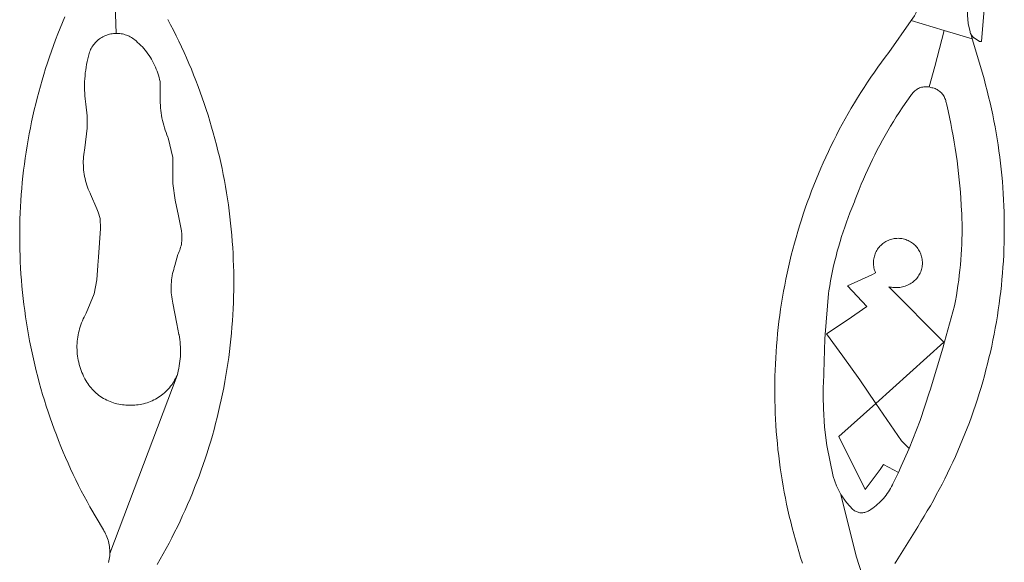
# Model space of a CAD drawing. Extents: x 146402 to 164798, y 455483 to 464134.
# Tile 384 of 575: x 158221 to 158338, y 460861 to 460925. Entities that reach past the tile are written whole.
import ezdxf

# ---------------------------------------------------------------- set-up
doc = ezdxf.new("R2010")
doc.units = 0
doc.header["$LTSCALE"] = 0.2
for name, color, linetype, lineweight in [('B-XX-VH-VERHARDING_ASFALT-GV', 252, 'CONTINUOUS', 18), ('B-XX-VH-VERHARDING_BETONSTRAATSTEEN-GV', 252, 'CONTINUOUS', 18), ('B-XX-VH-VERHARDING_STRAATBAKSTEEN-GV', 252, 'CONTINUOUS', 18)]:
    doc.layers.add(name, color=color, linetype=linetype, lineweight=lineweight)

msp = doc.modelspace()

# ---------------------------------------------------------------- linework, layer by layer
at = {"layer": 'B-XX-VH-VERHARDING_ASFALT-GV'}
msp.add_lwpolyline([(158336.886, 460940.221), (158334.938, 460940.376), (158334.44, 460934.576), (158334.369, 460933.772), (158334.241, 460932.575), (158333.801, 460926.808), (158333.81, 460925.785), (158333.901, 460924.793), (158334.102, 460923.786), (158334.136, 460923.686), (158334.177, 460923.588), (158334.226, 460923.494), (158334.228, 460923.49), (158334.281, 460923.403), (158334.343, 460923.318), (158334.412, 460923.237), (158334.486, 460923.161), (158334.566, 460923.092), (158334.577, 460923.083), (158335.242, 460922.662), (158335.475, 460922.657), (158336.599, 460936.644), (158336.743, 460938.439)], close=True, dxfattribs=at)
at = {"layer": 'B-XX-VH-VERHARDING_BETONSTRAATSTEEN-GV'}
for points in [[(158334.369, 460933.772), (158328.382, 460934.251), (158328.317, 460933.27), (158327.71, 460926.244), (158327.706, 460926.172), (158327.694, 460926.087), (158327.673, 460926.004), (158327.646, 460925.923), (158327.61, 460925.845), (158327.568, 460925.771), (158327.519, 460925.701), (158327.124, 460925.143), (158331.042, 460923.976), (158334.376, 460922.983), (158334.228, 460923.49), (158334.226, 460923.494), (158334.177, 460923.588), (158334.136, 460923.686), (158334.102, 460923.786), (158333.901, 460924.793), (158333.81, 460925.785), (158333.801, 460926.808), (158334.241, 460932.575)], [(158325.724, 460899.289), (158325.571, 460899.294), (158325.419, 460899.291), (158325.267, 460899.281), (158325.116, 460899.262), (158324.966, 460899.236), (158324.817, 460899.201), (158324.671, 460899.159), (158324.527, 460899.109), (158324.385, 460899.052), (158324.247, 460898.987), (158324.113, 460898.916), (158323.982, 460898.837), (158323.856, 460898.751), (158323.734, 460898.659), (158323.618, 460898.561), (158323.506, 460898.457), (158323.401, 460898.347), (158323.301, 460898.232), (158323.207, 460898.112), (158323.12, 460897.987), (158323.04, 460897.857), (158322.966, 460897.724), (158322.9, 460897.586), (158322.84, 460897.446), (158322.789, 460897.302), (158322.745, 460897.157), (158322.708, 460897.008), (158322.679, 460896.859), (158322.659, 460896.708), (158322.646, 460896.556), (158322.641, 460896.403), (158322.644, 460896.251), (158322.656, 460896.099), (158322.675, 460895.948), (158322.702, 460895.798), (158322.737, 460895.649), (158322.78, 460895.503), (158322.83, 460895.359), (158322.887, 460895.218), (158322.9, 460895.19), (158322.43, 460894.97), (158319.57, 460893.65), (158321.87, 460891.22), (158319.52, 460889.56), (158317.05, 460887.96), (158319, 460885.32), (158321.01, 460882.49), (158322.94, 460879.7), (158330.991, 460886.97), (158324.47, 460893.55), (158324.628, 460893.512), (158324.789, 460893.482), (158324.95, 460893.46), (158325.113, 460893.446), (158325.275, 460893.44), (158325.438, 460893.442), (158325.601, 460893.451), (158325.763, 460893.469), (158325.924, 460893.495), (158326.084, 460893.528), (158326.241, 460893.57), (158326.397, 460893.619), (158326.549, 460893.676), (158326.699, 460893.74), (158326.846, 460893.811), (158326.989, 460893.889), (158327.128, 460893.975), (158327.262, 460894.067), (158327.392, 460894.165), (158327.517, 460894.27), (158327.636, 460894.381), (158327.75, 460894.497), (158327.78, 460894.53), (158327.874, 460894.65), (158327.962, 460894.774), (158328.044, 460894.903), (158328.118, 460895.036), (158328.186, 460895.173), (158328.246, 460895.313), (158328.299, 460895.456), (158328.344, 460895.602), (158328.381, 460895.749), (158328.411, 460895.899), (158328.432, 460896.05), (158328.446, 460896.202), (158328.452, 460896.354), (158328.45, 460896.506), (158328.44, 460896.659), (158328.422, 460896.81), (158328.396, 460896.96), (158328.362, 460897.109), (158328.32, 460897.255), (158328.271, 460897.4), (158328.214, 460897.541), (158328.15, 460897.679), (158328.079, 460897.814), (158328, 460897.945), (158327.915, 460898.071), (158327.824, 460898.194), (158327.726, 460898.31), (158327.622, 460898.422), (158327.513, 460898.528), (158327.398, 460898.628), (158327.278, 460898.722), (158327.153, 460898.81), (158327.024, 460898.891), (158326.891, 460898.965), (158326.753, 460899.032), (158326.613, 460899.091), (158326.47, 460899.144), (158326.324, 460899.188), (158326.176, 460899.225), (158326.027, 460899.254), (158325.876, 460899.275)], [(158325.96, 460875.27), (158322.94, 460879.7), (158318.51, 460875.78), (158321.67, 460869.49), (158323.42, 460871.87), (158323.839, 460872.431), (158325.593, 460871.499), (158325.944, 460872.234), (158326.87, 460874.35)]]:
    msp.add_lwpolyline(points, close=True, dxfattribs=at)
at = {"layer": 'B-XX-VH-VERHARDING_STRAATBAKSTEEN-GV'}
for points in [[(158226.628, 460925.567), (158226.345, 460924.898), (158226.069, 460924.225), (158225.801, 460923.55), (158225.541, 460922.871), (158225.287, 460922.19), (158225.042, 460921.506), (158224.804, 460920.819), (158224.573, 460920.13), (158224.35, 460919.438), (158224.135, 460918.744), (158223.927, 460918.048), (158223.727, 460917.349), (158223.534, 460916.648), (158223.35, 460915.945), (158223.173, 460915.24), (158223.004, 460914.534), (158222.843, 460913.825), (158222.689, 460913.115), (158222.544, 460912.402), (158222.406, 460911.689), (158222.276, 460910.974), (158222.154, 460910.257), (158222.04, 460909.54), (158221.933, 460908.821), (158221.835, 460908.1), (158221.745, 460907.379), (158221.662, 460906.657), (158221.588, 460905.934), (158221.521, 460905.211), (158221.462, 460904.486), (158221.412, 460903.761), (158221.369, 460903.036), (158221.335, 460902.31), (158221.308, 460901.584), (158221.289, 460900.857), (158221.279, 460900.13), (158221.276, 460899.403), (158221.281, 460898.677), (158221.295, 460897.95), (158221.316, 460897.224), (158221.345, 460896.497), (158221.383, 460895.772), (158221.428, 460895.046), (158221.481, 460894.321), (158221.543, 460893.597), (158221.612, 460892.874), (158221.689, 460892.151), (158221.774, 460891.429), (158221.867, 460890.709), (158221.968, 460889.989), (158222.077, 460889.27), (158222.194, 460888.553), (158222.319, 460887.837), (158222.452, 460887.122), (158222.592, 460886.409), (158222.74, 460885.698), (158222.896, 460884.988), (158223.06, 460884.28), (158223.232, 460883.574), (158223.412, 460882.87), (158223.599, 460882.167), (158223.794, 460881.467), (158223.996, 460880.769), (158224.207, 460880.073), (158224.425, 460879.38), (158224.65, 460878.689), (158224.883, 460878.001), (158225.124, 460877.315), (158225.372, 460876.632), (158225.628, 460875.952), (158225.891, 460875.274), (158226.162, 460874.6), (158226.44, 460873.928), (158226.726, 460873.26), (158227.018, 460872.595), (158227.318, 460871.933), (158227.626, 460871.274), (158227.94, 460870.619), (158228.262, 460869.968), (158228.591, 460869.319), (158228.927, 460868.675), (158229.27, 460868.034), (158229.618, 460867.402), (158231.225, 460864.673), (158231.285, 460864.575), (158231.383, 460864.4), (158231.474, 460864.222), (158231.558, 460864.041), (158231.635, 460863.856), (158231.704, 460863.668), (158231.766, 460863.478), (158231.82, 460863.285), (158231.866, 460863.091), (158231.905, 460862.894), (158231.935, 460862.696), (158231.958, 460862.498), (158231.973, 460862.298), (158231.979, 460862.098), (158231.978, 460861.898), (158239.956, 460883.028), (158239.867, 460882.83), (158239.772, 460882.636), (158239.669, 460882.447), (158239.56, 460882.261), (158239.515, 460882.191), (158239.443, 460882.079), (158239.32, 460881.902), (158239.191, 460881.73), (158239.055, 460881.562), (158238.913, 460881.4), (158238.765, 460881.243), (158238.612, 460881.092), (158238.453, 460880.946), (158238.288, 460880.807), (158238.119, 460880.673), (158237.944, 460880.546), (158237.766, 460880.426), (158237.582, 460880.312), (158237.395, 460880.205), (158237.204, 460880.105), (158237.009, 460880.013), (158236.811, 460879.927), (158236.61, 460879.849), (158236.407, 460879.779), (158236.2, 460879.716), (158235.992, 460879.661), (158235.782, 460879.613), (158235.57, 460879.574), (158235.356, 460879.542), (158235.142, 460879.518), (158234.927, 460879.503), (158234.712, 460879.495), (158234.496, 460879.495), (158234.326, 460879.489), (158234.109, 460879.488), (158233.894, 460879.495), (158233.678, 460879.51), (158233.463, 460879.533), (158233.249, 460879.563), (158233.037, 460879.602), (158232.826, 460879.649), (158232.617, 460879.703), (158232.41, 460879.766), (158232.205, 460879.835), (158232.004, 460879.913), (158231.805, 460879.997), (158231.61, 460880.089), (158231.418, 460880.188), (158231.229, 460880.295), (158231.045, 460880.408), (158230.866, 460880.527), (158230.69, 460880.654), (158230.52, 460880.787), (158230.355, 460880.926), (158230.195, 460881.071), (158230.04, 460881.222), (158229.891, 460881.378), (158229.748, 460881.54), (158229.611, 460881.707), (158229.48, 460881.879), (158229.356, 460882.056), (158229.239, 460882.237), (158229.128, 460882.423), (158229.024, 460882.612), (158228.978, 460882.699), (158228.865, 460882.923), (158228.758, 460883.151), (158228.66, 460883.382), (158228.569, 460883.616), (158228.485, 460883.853), (158228.409, 460884.092), (158228.34, 460884.334), (158228.279, 460884.577), (158228.226, 460884.823), (158228.181, 460885.07), (158228.144, 460885.318), (158228.115, 460885.568), (158228.093, 460885.818), (158228.08, 460886.069), (158228.074, 460886.32), (158228.077, 460886.571), (158228.088, 460886.822), (158228.106, 460887.072), (158228.133, 460887.322), (158228.167, 460887.571), (158228.21, 460887.818), (158228.26, 460888.064), (158228.318, 460888.309), (158228.384, 460888.551), (158228.457, 460888.791), (158228.539, 460889.029), (158228.627, 460889.264), (158228.723, 460889.496), (158228.827, 460889.725), (158228.937, 460889.95), (158229.055, 460890.172), (158229.18, 460890.39), (158230.12, 460892.69), (158230.437, 460894.367), (158230.54, 460896.07), (158230.543, 460896.105), (158230.615, 460897.07), (158230.87, 460900.47), (158230.811, 460901.652), (158230.577, 460902.382), (158230.45, 460902.78), (158229.68, 460904.53), (158229.626, 460904.644), (158229.519, 460904.883), (158229.42, 460905.126), (158229.328, 460905.371), (158229.244, 460905.62), (158229.167, 460905.87), (158229.098, 460906.123), (158229.036, 460906.378), (158228.983, 460906.635), (158228.937, 460906.893), (158228.9, 460907.152), (158228.87, 460907.413), (158228.857, 460907.569), (158228.848, 460907.674), (158228.834, 460907.935), (158228.828, 460908.198), (158228.83, 460908.46), (158228.84, 460908.722), (158228.858, 460908.983), (158228.884, 460909.244), (158228.918, 460909.504), (158228.96, 460909.763), (158229.01, 460910.02), (158229.27, 460912.38), (158229.29, 460913.84), (158229.12, 460915.23), (158229.081, 460915.521), (158229.044, 460915.86), (158229.015, 460916.2), (158228.993, 460916.54), (158228.98, 460916.881), (158228.974, 460917.221), (158228.977, 460917.562), (158228.988, 460917.903), (158229.006, 460918.243), (158229.032, 460918.583), (158229.067, 460918.922), (158229.109, 460919.26), (158229.16, 460919.597), (158229.218, 460919.933), (158229.284, 460920.267), (158229.358, 460920.6), (158229.44, 460920.931), (158229.474, 460921.076), (158229.52, 460921.235), (158229.573, 460921.391), (158229.633, 460921.545), (158229.701, 460921.695), (158229.776, 460921.842), (158229.858, 460921.985), (158229.947, 460922.124), (158230.042, 460922.259), (158230.144, 460922.389), (158230.252, 460922.513), (158230.366, 460922.633), (158230.486, 460922.746), (158230.611, 460922.854), (158230.741, 460922.956), (158230.876, 460923.051), (158231.015, 460923.139), (158231.159, 460923.221), (158231.306, 460923.295), (158231.457, 460923.363), (158231.61, 460923.423), (158231.767, 460923.475), (158231.926, 460923.52), (158232.087, 460923.557), (158232.249, 460923.586), (158232.413, 460923.607), (158232.577, 460923.621), (158232.742, 460923.626), (158232.483, 460930.582)], [(158232.483, 460930.582), (158232.742, 460923.626), (158232.825, 460923.626), (158232.99, 460923.619), (158233.154, 460923.604), (158233.318, 460923.582), (158233.48, 460923.551), (158233.641, 460923.513), (158233.8, 460923.467), (158233.956, 460923.413), (158234.109, 460923.352), (158234.26, 460923.283), (158234.407, 460923.207), (158234.549, 460923.124), (158234.688, 460923.035), (158234.823, 460922.939), (158234.952, 460922.836), (158235.085, 460922.727), (158235.281, 460922.556), (158235.472, 460922.38), (158235.658, 460922.197), (158235.838, 460922.009), (158236.012, 460921.816), (158236.18, 460921.617), (158236.342, 460921.414), (158236.498, 460921.205), (158236.647, 460920.992), (158236.789, 460920.774), (158236.925, 460920.552), (158237.054, 460920.326), (158237.176, 460920.096), (158237.291, 460919.863), (158237.398, 460919.626), (158237.498, 460919.385), (158237.591, 460919.142), (158237.676, 460918.896), (158237.753, 460918.648), (158237.823, 460918.397), (158237.886, 460918.144), (158237.94, 460917.89), (158237.97, 460915.99), (158237.967, 460915.689), (158237.972, 460915.387), (158237.985, 460915.086), (158238.006, 460914.786), (158238.034, 460914.486), (158238.071, 460914.187), (158238.116, 460913.889), (158238.169, 460913.592), (158238.229, 460913.297), (158238.298, 460913.004), (158238.374, 460912.712), (158238.457, 460912.423), (158238.549, 460912.136), (158238.648, 460911.851), (158238.755, 460911.569), (158238.869, 460911.29), (158238.89, 460911.24), (158239.44, 460908.9), (158239.47, 460905.8), (158239.75, 460903.84), (158240.14, 460901.96), (158240.47, 460900.19), (158240.49, 460900.076), (158240.515, 460899.892), (158240.532, 460899.707), (158240.542, 460899.522), (158240.543, 460899.337), (158240.536, 460899.152), (158240.522, 460898.967), (158240.499, 460898.783), (158240.469, 460898.6), (158240.43, 460898.418), (158240.384, 460898.239), (158240.33, 460898.062), (158240.269, 460897.887), (158240.2, 460897.714), (158240.124, 460897.545), (158240.04, 460897.38), (158239.71, 460896.08), (158239.63, 460895.839), (158239.557, 460895.596), (158239.492, 460895.351), (158239.435, 460895.104), (158239.39, 460894.875), (158239.385, 460894.855), (158239.344, 460894.604), (158239.31, 460894.353), (158239.285, 460894.1), (158239.284, 460894.097), (158239.267, 460893.847), (158239.257, 460893.594), (158239.256, 460893.34), (158239.262, 460893.086), (158239.276, 460892.833), (158239.299, 460892.58), (158239.329, 460892.328), (158239.367, 460892.077), (158239.413, 460891.828), (158239.46, 460891.61), (158239.941, 460889.125), (158240.184, 460887.869), (158240.192, 460887.83), (158240.241, 460887.549), (158240.283, 460887.267), (158240.317, 460886.983), (158240.343, 460886.699), (158240.361, 460886.414), (158240.371, 460886.129), (158240.373, 460885.843), (158240.367, 460885.558), (158240.353, 460885.273), (158240.331, 460884.988), (158240.301, 460884.704), (158240.263, 460884.421), (158240.218, 460884.139), (158240.164, 460883.859), (158240.102, 460883.58), (158240.033, 460883.303), (158239.956, 460883.028), (158231.978, 460861.898), (158231.974, 460861.785), (158231.96, 460861.586), (158231.938, 460861.387), (158231.908, 460861.189), (158231.871, 460860.993), (158231.825, 460860.798)], [(158237.587, 460860.576), (158237.952, 460861.205), (158238.31, 460861.837), (158238.661, 460862.474), (158239.005, 460863.115), (158239.342, 460863.759), (158239.671, 460864.407), (158239.994, 460865.059), (158240.309, 460865.714), (158240.618, 460866.373), (158240.918, 460867.035), (158241.212, 460867.7), (158241.498, 460868.368), (158241.777, 460869.04), (158242.049, 460869.714), (158242.313, 460870.392), (158242.569, 460871.072), (158242.819, 460871.755), (158243.06, 460872.441), (158243.294, 460873.129), (158243.521, 460873.82), (158243.739, 460874.514), (158243.951, 460875.209), (158244.154, 460875.907), (158244.35, 460876.608), (158244.538, 460877.31), (158244.718, 460878.014), (158244.891, 460878.721), (158245.056, 460879.429), (158245.213, 460880.139), (158245.362, 460880.851), (158245.503, 460881.564), (158245.637, 460882.279), (158245.762, 460882.995), (158245.88, 460883.712), (158245.99, 460884.431), (158246.092, 460885.151), (158246.186, 460885.872), (158246.272, 460886.594), (158246.35, 460887.317), (158246.42, 460888.041), (158246.482, 460888.765), (158246.536, 460889.49), (158246.583, 460890.216), (158246.621, 460890.942), (158246.651, 460891.668), (158246.673, 460892.395), (158246.688, 460893.122), (158246.694, 460893.849), (158246.692, 460894.576), (158246.682, 460895.304), (158246.665, 460896.03), (158246.639, 460896.757), (158246.605, 460897.483), (158246.563, 460898.209), (158246.514, 460898.935), (158246.456, 460899.659), (158246.39, 460900.384), (158246.317, 460901.107), (158246.235, 460901.83), (158246.146, 460902.551), (158246.048, 460903.272), (158245.943, 460903.991), (158245.829, 460904.709), (158245.708, 460905.426), (158245.579, 460906.142), (158245.442, 460906.856), (158245.297, 460907.569), (158245.145, 460908.279), (158244.984, 460908.989), (158244.816, 460909.696), (158244.64, 460910.402), (158244.457, 460911.105), (158244.265, 460911.806), (158244.066, 460912.506), (158243.859, 460913.203), (158243.644, 460913.898), (158243.422, 460914.59), (158243.193, 460915.28), (158242.955, 460915.967), (158242.71, 460916.652), (158242.458, 460917.334), (158242.198, 460918.013), (158241.931, 460918.689), (158241.656, 460919.362), (158241.374, 460920.032), (158241.084, 460920.699), (158240.788, 460921.363), (158240.483, 460922.023), (158240.172, 460922.681), (158239.854, 460923.334), (158239.528, 460923.984), (158239.195, 460924.631), (158238.855, 460925.273)], [(158322.956, 460854.195), (158320.567, 460861.553), (158318.775, 460868.893), (158318.243, 460869.921), (158317.85, 460871.01), (158317.11, 460874.7), (158316.84, 460876.894), (158316.69, 460879.1), (158316.657, 460880.47), (158316.67, 460881.84), (158316.7, 460881.99), (158316.883, 460887.376), (158316.92, 460887.867), (158317.29, 460892.75), (158317.341, 460893.078), (158317.44, 460893.67), (158317.546, 460894.26), (158317.66, 460894.848), (158317.782, 460895.435), (158317.912, 460896.021), (158318.05, 460896.604), (158318.195, 460897.186), (158318.348, 460897.766), (158318.509, 460898.343), (158318.678, 460898.918), (158318.854, 460899.492), (158319.038, 460900.062), (158319.23, 460900.63), (158319.429, 460901.196), (158319.635, 460901.759), (158319.85, 460902.319), (158320.071, 460902.876), (158320.38, 460903.62), (158320.485, 460903.905), (158320.713, 460904.508), (158320.948, 460905.108), (158321.191, 460905.705), (158321.441, 460906.298), (158321.699, 460906.889), (158321.964, 460907.476), (158322.236, 460908.06), (158322.515, 460908.641), (158322.802, 460909.218), (158323.096, 460909.791), (158323.397, 460910.361), (158323.704, 460910.927), (158324.019, 460911.489), (158324.341, 460912.047), (158324.67, 460912.601), (158325.005, 460913.151), (158325.348, 460913.697), (158325.697, 460914.239), (158326.053, 460914.776), (158326.415, 460915.308), (158326.784, 460915.837), (158327.16, 460916.36), (158327.219, 460916.446), (158327.298, 460916.547), (158327.382, 460916.644), (158327.473, 460916.734), (158327.569, 460916.819), (158327.67, 460916.898), (158327.776, 460916.97), (158327.886, 460917.036), (158328, 460917.095), (158328.117, 460917.146), (158328.238, 460917.19), (158328.361, 460917.226), (158328.485, 460917.255), (158328.612, 460917.276), (158328.739, 460917.288), (158328.867, 460917.293), (158328.996, 460917.29), (158329.123, 460917.279), (158329.25, 460917.26), (158329.927, 460919.677), (158331.042, 460923.976), (158327.124, 460925.143), (158324.455, 460921.368), (158324.017, 460920.788), (158323.586, 460920.202), (158323.161, 460919.613), (158322.743, 460919.018), (158322.331, 460918.419), (158321.926, 460917.815), (158321.528, 460917.207), (158321.136, 460916.595), (158320.751, 460915.978), (158320.373, 460915.358), (158320.002, 460914.733), (158319.637, 460914.104), (158319.28, 460913.471), (158318.929, 460912.834), (158318.586, 460912.193), (158318.25, 460911.549), (158317.92, 460910.901), (158317.598, 460910.249), (158317.284, 460909.594), (158316.976, 460908.935), (158316.676, 460908.273), (158316.382, 460907.608), (158316.097, 460906.94), (158315.818, 460906.268), (158315.547, 460905.594), (158315.284, 460904.916), (158315.028, 460904.236), (158314.779, 460903.553), (158314.538, 460902.867), (158314.305, 460902.179), (158314.079, 460901.488), (158313.861, 460900.794), (158313.65, 460900.099), (158313.447, 460899.401), (158313.252, 460898.7), (158313.064, 460897.998), (158312.885, 460897.294), (158312.712, 460896.587), (158312.548, 460895.879), (158312.392, 460895.17), (158312.243, 460894.458), (158312.102, 460893.745), (158311.969, 460893.03), (158311.844, 460892.314), (158311.727, 460891.597), (158311.618, 460890.878), (158311.517, 460890.158), (158311.423, 460889.437), (158311.338, 460888.715), (158311.26, 460887.993), (158311.191, 460887.269), (158311.129, 460886.545), (158311.075, 460885.82), (158311.03, 460885.094), (158310.992, 460884.368), (158310.962, 460883.642), (158310.941, 460882.916), (158310.927, 460882.189), (158310.922, 460881.462), (158310.924, 460880.735), (158310.934, 460880.008), (158310.952, 460879.281), (158310.979, 460878.555), (158311.013, 460877.829), (158311.055, 460877.103), (158311.106, 460876.378), (158311.164, 460875.653), (158311.23, 460874.93), (158311.304, 460874.207), (158311.387, 460873.484), (158311.477, 460872.763), (158311.575, 460872.043), (158311.681, 460871.323), (158311.794, 460870.606), (158311.916, 460869.889), (158312.046, 460869.174), (158312.183, 460868.46), (158312.329, 460867.748), (158312.482, 460867.037), (158312.643, 460866.328), (158312.812, 460865.621), (158312.988, 460864.916), (158313.172, 460864.213), (158313.364, 460863.512), (158313.564, 460862.813), (158313.771, 460862.116), (158313.987, 460861.422), (158314.209, 460860.73)], [(158325.179, 460860.687), (158325.35, 460860.914), (158327.888, 460865.065), (158328.274, 460865.682), (158328.654, 460866.303), (158329.026, 460866.929), (158329.392, 460867.558), (158329.751, 460868.191), (158330.102, 460868.828), (158330.447, 460869.47), (158330.785, 460870.114), (158331.115, 460870.763), (158331.439, 460871.415), (158331.755, 460872.071), (158332.064, 460872.73), (158332.366, 460873.392), (158332.66, 460874.058), (158332.948, 460874.727), (158333.227, 460875.399), (158333.5, 460876.074), (158333.765, 460876.752), (158334.022, 460877.432), (158334.272, 460878.116), (158334.514, 460878.802), (158334.749, 460879.491), (158334.977, 460880.183), (158335.196, 460880.877), (158335.408, 460881.573), (158335.613, 460882.272), (158335.809, 460882.973), (158335.998, 460883.676), (158336.179, 460884.381), (158336.353, 460885.087), (158336.519, 460885.796), (158336.676, 460886.507), (158336.826, 460887.219), (158336.969, 460887.933), (158337.103, 460888.648), (158337.23, 460889.365), (158337.348, 460890.083), (158337.459, 460890.803), (158337.562, 460891.523), (158337.657, 460892.245), (158337.744, 460892.968), (158337.823, 460893.691), (158337.894, 460894.416), (158337.957, 460895.141), (158338.012, 460895.867), (158338.059, 460896.593), (158338.098, 460897.32), (158338.129, 460898.047), (158338.152, 460898.775), (158338.167, 460899.503), (158338.174, 460900.23), (158338.174, 460900.958), (158338.165, 460901.686), (158338.148, 460902.414), (158338.123, 460903.141), (158338.09, 460903.869), (158338.049, 460904.595), (158338.001, 460905.321), (158337.944, 460906.047), (158337.879, 460906.772), (158337.806, 460907.496), (158337.726, 460908.22), (158337.637, 460908.942), (158337.54, 460909.664), (158337.436, 460910.384), (158337.323, 460911.103), (158337.203, 460911.821), (158337.075, 460912.538), (158336.939, 460913.253), (158336.795, 460913.966), (158336.643, 460914.678), (158336.484, 460915.389), (158336.317, 460916.097), (158336.141, 460916.803), (158335.959, 460917.508), (158335.768, 460918.21), (158335.69, 460918.489), (158334.376, 460922.983), (158331.042, 460923.976), (158329.927, 460919.677), (158329.25, 460917.26), (158329.45, 460917.19), (158329.574, 460917.17), (158329.702, 460917.141), (158329.827, 460917.104), (158329.95, 460917.06), (158330.07, 460917.008), (158330.187, 460916.949), (158330.299, 460916.883), (158330.408, 460916.81), (158330.512, 460916.731), (158330.61, 460916.646), (158330.704, 460916.554), (158330.791, 460916.457), (158330.873, 460916.355), (158330.948, 460916.248), (158331.016, 460916.137), (158331.078, 460916.022), (158331.132, 460915.903), (158331.179, 460915.781), (158331.218, 460915.657), (158331.25, 460915.53), (158331.341, 460915.144), (158331.509, 460914.411), (158331.668, 460913.677), (158331.819, 460912.941), (158331.963, 460912.203), (158332.099, 460911.464), (158332.227, 460910.723), (158332.347, 460909.982), (158332.459, 460909.239), (158332.563, 460908.495), (158332.659, 460907.749), (158332.747, 460907.003), (158332.828, 460906.256), (158332.9, 460905.508), (158332.965, 460904.76), (158333.021, 460904.01), (158333.069, 460903.26), (158333.11, 460902.51), (158333.12, 460902.31), (158333.122, 460902.253), (158333.142, 460901.641), (158333.154, 460901.029), (158333.158, 460900.417), (158333.154, 460899.804), (158333.142, 460899.192), (158333.122, 460898.58), (158333.094, 460897.968), (158333.058, 460897.357), (158333.014, 460896.746), (158332.962, 460896.136), (158332.902, 460895.527), (158332.834, 460894.918), (158332.758, 460894.31), (158332.674, 460893.704), (158332.582, 460893.098), (158332.483, 460892.494), (158332.375, 460891.891), (158332.26, 460891.29), (158331.071, 460887.023), (158330.858, 460886.261), (158329.36, 460881.26), (158329.29, 460881.08), (158328.165, 460877.684), (158326.87, 460874.35), (158325.944, 460872.234), (158325.593, 460871.499), (158324.95, 460870.15), (158324.898, 460870.041), (158324.788, 460869.823), (158324.67, 460869.609), (158324.545, 460869.399), (158324.414, 460869.193), (158324.276, 460868.991), (158324.132, 460868.795), (158323.981, 460868.602), (158323.824, 460868.415), (158323.66, 460868.234), (158323.491, 460868.057), (158323.317, 460867.886), (158323.137, 460867.722), (158322.951, 460867.563), (158322.76, 460867.41), (158322.565, 460867.263), (158322.365, 460867.123), (158322.16, 460866.99), (158322.123, 460866.966), (158322.025, 460866.908), (158321.923, 460866.857), (158321.818, 460866.814), (158321.71, 460866.778), (158321.6, 460866.75), (158321.487, 460866.729), (158321.374, 460866.716), (158321.26, 460866.712), (158321.146, 460866.715), (158321.033, 460866.727), (158320.921, 460866.746), (158320.81, 460866.773), (158320.702, 460866.808), (158320.596, 460866.85), (158320.493, 460866.9), (158320.394, 460866.957), (158320.3, 460867.02), (158320.21, 460867.09), (158319.434, 460867.945), (158318.775, 460868.893), (158320.567, 460861.553), (158322.956, 460854.195)]]:
    msp.add_lwpolyline(points, dxfattribs=at)

doc.saveas('drawing.dxf')
